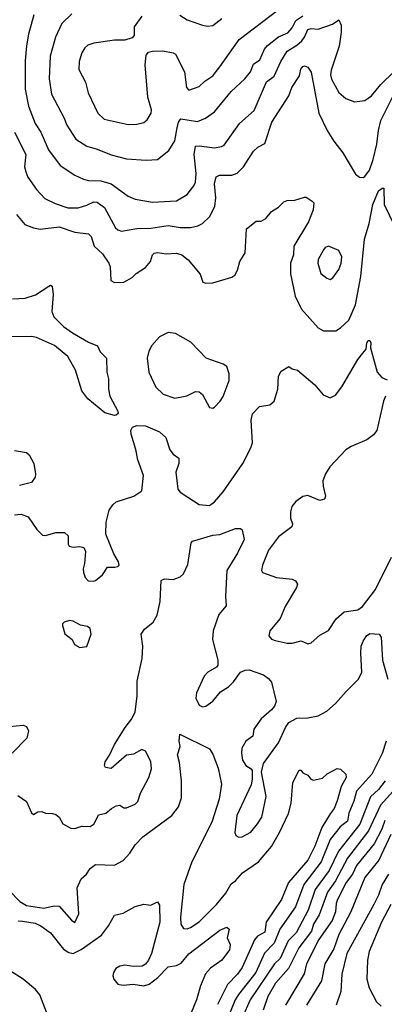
# Model space of a CAD drawing. Extents: x 1550320 to 1685906, y 509093 to 640511.
# Tile 463 of 532: x 1668456 to 1670568, y 595000 to 600707. Entities that reach past the tile are written whole.
import ezdxf

# ---------------------------------------------------------------- set-up
doc = ezdxf.new("R2010")
doc.units = 0

msp = doc.modelspace()

# ---------------------------------------------------------------- linework, layer by layer
at = {"layer": '0CON20XD'}
for points in [[(1669163.3, 600726.7), (1669118, 600665), (1669118.8, 600615), (1669108.3, 600601.7), (1669065, 600588.6), (1669005, 600589.2), (1668885, 600570.8), (1668851.4, 600558.6), (1668833.8, 600545), (1668815.7, 600514.3), (1668800, 600465), (1668799.3, 600419.3), (1668837.1, 600345), (1668853.4, 600283.4), (1668908.9, 600165), (1668945, 600131.5), (1669085, 600100.6), (1669135, 600100.8), (1669175, 600110.8), (1669195, 600126.2), (1669217.5, 600165), (1669220, 600185), (1669198.7, 600258.7), (1669181.8, 600445), (1669188.7, 600501.3), (1669201.3, 600518.7), (1669224.5, 600525.5), (1669285, 600527.1), (1669345, 600515.4), (1669357.5, 600507.5), (1669411.2, 600405), (1669421.9, 600315), (1669435, 600298.8), (1669495, 600320), (1669528.7, 600351.3), (1669575, 600381.4), (1669615, 600434.2), (1669728.1, 600591.9), (1669993.5, 600795)], [(1668538.2, 600735), (1668507.3, 600622.7), (1668494.4, 600555.6), (1668488.3, 600468.3), (1668486.7, 600305), (1668506.4, 600206.4), (1668545.9, 600105.9), (1668577.9, 600055), (1668622.5, 599952.5), (1668691.1, 599861.1), (1668775, 599806.5), (1668825, 599782.7), (1668855.3, 599775.3), (1668925, 599772.7), (1668985.8, 599755.8), (1669085, 599684.4), (1669125, 599666.9), (1669225, 599650), (1669365, 599657.1), (1669425, 599693.1), (1669465.4, 599744.6), (1669474.4, 599765), (1669477.7, 599815), (1669466.9, 599925), (1669475, 599974.3), (1669495, 599976.8), (1669584.6, 599964.6), (1669625, 599971.5), (1669639.6, 599980.4), (1669729.5, 600105), (1669815, 600181.4), (1669885, 600346.9), (1669930.6, 600379.4), (1669968.4, 600465), (1670005.4, 600524.6), (1670061.2, 600558.8), (1670090.6, 600585), (1670106.2, 600605), (1670125, 600649.6), (1670145, 600655.8), (1670185, 600651.6), (1670268.4, 600681.6), (1670305, 600705.8), (1670318.2, 600675), (1670318.7, 600635), (1670306.6, 600553.4), (1670259.7, 600415), (1670256.7, 600386.7), (1670262.1, 600362.1), (1670304.5, 600285), (1670345, 600249.5), (1670395, 600231.9), (1670455, 600238.2), (1670494.5, 600265), (1670547.6, 600332.4), (1670625, 600406.7)], [(1668758.1, 600741.9), (1668699.5, 600685), (1668663.6, 600605), (1668633.2, 600495), (1668626.2, 600365), (1668640, 600275), (1668710.9, 600140.9), (1668728.5, 600095), (1668781.9, 600015), (1668845, 599973.8), (1668905, 599957.5), (1668985, 599923.8), (1669075, 599900.9), (1669187.6, 599892.4), (1669253.6, 599896.4), (1669320.5, 599949.5), (1669354.7, 600005.3), (1669368.9, 600081.1), (1669376.3, 600113.7), (1669388.3, 600131.7), (1669485, 600116.7), (1669532.8, 600137.2), (1669585, 600173.5), (1669679.9, 600290.1), (1669760.5, 600365), (1669793.6, 600405), (1669810.2, 600449.8), (1669847.3, 600475), (1669874.2, 600535.8), (1669891.7, 600558.3), (1669955, 600606.9), (1670008.2, 600631.8), (1670035, 600660.9), (1670055, 600702.2), (1670095, 600729.5)], [(1669383.8, 600733.8), (1669425, 600705.6), (1669515, 600675.7), (1669545, 600670), (1669575, 600674.4), (1669626.7, 600713.3)], [(1668426.2, 600055), (1668491.6, 599925), (1668484.4, 599855), (1668490.6, 599825), (1668503.3, 599795), (1668552.9, 599722.9), (1668600.5, 599670.5), (1668661.2, 599641.2), (1668735, 599617.3), (1668795, 599616.1), (1668845, 599631.1), (1668885, 599652.3), (1668905, 599649.6), (1668947.7, 599617.7), (1669010.6, 599500.6), (1669025, 599488.2), (1669045, 599481.8), (1669135, 599497.1), (1669215, 599499.6), (1669315, 599513.8), (1669385, 599502.5), (1669445, 599502.7), (1669488.1, 599511.9), (1669515, 599525.6), (1669555, 599564.2), (1669585.9, 599624.1), (1669591.8, 599675), (1669584.2, 599755.8), (1669594.6, 599795.4), (1669613.8, 599806.2), (1669685, 599806.9), (1669715, 599817.9), (1669752.7, 599855), (1669810, 599945), (1669835, 599967.5), (1669875, 599990), (1669916.8, 600113.2), (1670015.6, 600265), (1670031.8, 600315), (1670077.4, 600382.6), (1670085, 600420), (1670095, 600436.2), (1670105, 600440), (1670125, 600431.2), (1670145, 600403.8), (1670189.2, 600165), (1670237.5, 600065), (1670276.2, 600003.8)], [(1670276.2, 600003.8), (1670327.3, 599935), (1670401.4, 599811.4), (1670425, 599793.5), (1670445, 599792.5), (1670455, 599798.1), (1670482.4, 599835), (1670503.7, 599896.3), (1670525.2, 599984.8), (1670533.3, 600065), (1670547.8, 600122.2), (1670615, 600258.2)], [(1668438.3, 599578.3), (1668485, 599520.8), (1668535, 599500), (1668575, 599493.8), (1668685, 599507.1), (1668775, 599474.6), (1668855.3, 599465.3), (1668870.7, 599450.7), (1668886.5, 599395), (1668935, 599350.6), (1668972.5, 599295), (1668979.2, 599275), (1668983.3, 599195), (1669005, 599183.3), (1669060, 599185), (1669107.3, 599212.7), (1669130, 599235), (1669185, 599270), (1669213.1, 599305), (1669226, 599345), (1669235.6, 599354.4), (1669255, 599357.3), (1669305, 599350.5), (1669365, 599352.9), (1669394.6, 599344.6), (1669432.5, 599315), (1669502.2, 599232.2), (1669515.8, 599185.8), (1669535, 599180), (1669575, 599181.1), (1669685, 599214), (1669703, 599227), (1669718, 599255), (1669731.1, 599305), (1669762.5, 599355), (1669768.8, 599495), (1669825, 599540), (1669855, 599540), (1669881.2, 599555), (1669915, 599596.2), (1669955, 599621.2), (1669985, 599651.2), (1670005, 599658.8), (1670049.3, 599660.7), (1670105, 599677.5), (1670115, 599677.5), (1670150, 599655), (1670160, 599645), (1670156, 599605), (1670129.5, 599535), (1670043.6, 599395), (1670041.3, 599345), (1670023.8, 599295), (1670024, 599234), (1670050.9, 599105), (1670088.8, 599028.8), (1670185, 598921.2), (1670215, 598904), (1670286.6, 598903.4), (1670315, 598920.8), (1670363.3, 598965), (1670401.5, 599055), (1670432.3, 599217.7), (1670452.9, 599435), (1670480, 599525), (1670500.5, 599635), (1670534.7, 599715.3), (1670555, 599730), (1670565, 599730), (1670567.8, 599635), (1670625.9, 599515.9)], [(1670255, 599202), (1670270, 599210), (1670305, 599260), (1670318.6, 599295), (1670322.7, 599332.7), (1670305, 599370), (1670245, 599393.8), (1670225, 599386), (1670215, 599373.3), (1670185, 599316.7), (1670183.3, 599295), (1670200, 599235), (1670235, 599208.8), (1670255, 599202)], [(1668415, 599090), (1668487.2, 599092.8), (1668548.2, 599111.8), (1668625, 599163.3), (1668635, 599167.5), (1668643, 599163), (1668650, 599115), (1668642.5, 599015), (1668654, 598985), (1668708.9, 598928.9), (1668762.6, 598892.6), (1668855, 598838), (1668907.3, 598817.3), (1668921.7, 598781.7), (1668958.8, 598745), (1668960.8, 598665), (1668970.8, 598625), (1668970.8, 598565), (1668978, 598525), (1669025, 598437.5), (1669026, 598425), (1669015.6, 598414.4), (1669005, 598413.1), (1668948.7, 598428.7), (1668850.3, 598510.3), (1668815.8, 598555), (1668779.2, 598675), (1668734.5, 598754.5), (1668658.1, 598818.1), (1668553.8, 598865), (1668525, 598870), (1668405, 598869.3)], [(1669575, 598456.2), (1669585, 598462), (1669617.1, 598495), (1669635, 598523.8), (1669668.6, 598615), (1669670, 598655), (1669655, 598696.7), (1669635, 598711.2), (1669535.9, 598745.9), (1669447.3, 598837.3), (1669357.6, 598887.6), (1669315, 598893.1), (1669265, 598869.4), (1669220.6, 598819.4), (1669203.4, 598786.6), (1669194.3, 598745), (1669204.3, 598665), (1669245, 598576.2), (1669287.3, 598537.3), (1669355, 598514), (1669423.9, 598526.1), (1669475, 598552.5), (1669495, 598550), (1669514, 598534), (1669555, 598460), (1669575, 598456.2)], [(1668425, 597837.1), (1668465, 597840.8), (1668505, 597826), (1668555, 597752.5), (1668588.3, 597718.3), (1668605, 597717.5), (1668666.1, 597733.9), (1668715, 597733.8), (1668736.2, 597715), (1668736.1, 597666.1), (1668743.3, 597655), (1668765, 597649.2), (1668805, 597654), (1668827.5, 597647.5), (1668836.2, 597625), (1668831.2, 597555), (1668822.9, 597525), (1668825, 597502.5), (1668835, 597473.3), (1668853.3, 597455), (1668883.3, 597453.3), (1668895, 597456.2), (1668935, 597490), (1668965, 597533.3), (1669006.1, 597533.9), (1669025, 597537.5), (1669032.5, 597545), (1669028.8, 597565), (1669000.6, 597610.6), (1668954.4, 597725), (1668957.5, 597795), (1668974.4, 597865), (1668994.6, 597895.4), (1669015, 597912.9), (1669117.5, 597945), (1669164.1, 597975.9), (1669172.7, 598065), (1669140.5, 598155), (1669128.9, 598215), (1669100.6, 598305), (1669100, 598325), (1669108.8, 598345), (1669135, 598355.6), (1669185, 598353.9), (1669265, 598318.2), (1669301.9, 598285), (1669325, 598213.8), (1669345, 598188), (1669378, 598165), (1669376.9, 598135), (1669360.8, 598085), (1669371.1, 597985), (1669385, 597968.1), (1669429.4, 597939.4), (1669495, 597896.7), (1669555, 597890.6), (1669585, 597911.9), (1669635, 597969.5), (1669747.9, 598135), (1669795.6, 598225), (1669804.2, 598255), (1669795.8, 598385), (1669805, 598422.5), (1669844.5, 598465.5), (1669905, 598474), (1669930, 598495), (1669951.2, 598565), (1669955, 598640), (1669970.7, 598669.3), (1670015, 598696.7), (1670035, 598683.3), (1670065, 598676.2), (1670165, 598590.4), (1670213.5, 598533.5), (1670255, 598514.5), (1670285, 598531.1), (1670321.2, 598578.8), (1670415, 598738), (1670443.8, 598775), (1670462.5, 598797.5), (1670467.5, 598835), (1670475, 598847.5), (1670485, 598847.5), (1670490, 598835), (1670487.5, 598805), (1670526.7, 598665), (1670553.9, 598633.9), (1670585, 598620)], [(1670574.5, 598525.5), (1670563.6, 598496.4), (1670524.2, 598325.8), (1670505, 598300), (1670467.6, 598272.4), (1670375, 598233.3), (1670345.3, 598214.7), (1670252.7, 598115), (1670226.4, 598075), (1670212.7, 598035), (1670213.2, 598003.2), (1670227.5, 597945), (1670222.2, 597927.8), (1670195, 597921.1), (1670125, 597950), (1670095, 597943.5), (1670054.5, 597915), (1670032.9, 597885), (1670023.8, 597855), (1670025, 597817.5), (1670036.5, 597785), (1670033, 597767), (1669955, 597710.5), (1669897.6, 597632.4), (1669862.5, 597545), (1669856.7, 597515), (1669862.3, 597502.3), (1669943.6, 597473.6), (1670034.5, 597464.5), (1670054.4, 597454.4), (1670064.2, 597435), (1670059.2, 597415), (1669994, 597306), (1669964.5, 597235.5), (1669904, 597165), (1669898.8, 597135), (1669915, 597116.2), (1669935, 597108), (1670005, 597094), (1670035, 597094), (1670085.8, 597105.8), (1670125, 597088.8), (1670145, 597094.2), (1670195, 597138.6), (1670244, 597166), (1670288.6, 597235), (1670335, 597274.2), (1670415, 597287.1), (1670442.5, 597305), (1670516.7, 597405), (1670608.7, 597591.3)], [(1668425, 598210.6), (1668495, 598197.5), (1668510, 598185), (1668537.8, 598135), (1668547.8, 598075), (1668545.6, 598055), (1668525, 598024.3), (1668455, 598007.1)], [(1668445, 596210), (1668496.2, 596175), (1668525, 596110), (1668535, 596100), (1668560, 596115), (1668585, 596117.5), (1668605, 596107.5), (1668645, 596106.7), (1668665, 596100), (1668684.1, 596084.1), (1668706.2, 596045), (1668751.4, 596021.4), (1668775, 596019.2), (1668815, 596033.3), (1668865, 596030), (1668886.7, 596045), (1668912.5, 596097.5), (1668955, 596107.5), (1668986.7, 596135), (1669015, 596150), (1669035, 596153.8), (1669058.3, 596138.3), (1669075, 596138), (1669125, 596160), (1669140.8, 596175), (1669155, 596223.3), (1669204.4, 596315), (1669219.4, 596365), (1669216.3, 596406.3), (1669185, 596468), (1669162.9, 596477.1), (1669115, 596448.8), (1669075, 596444), (1668985, 596366.7), (1668953, 596373), (1668947.5, 596385), (1668950, 596405), (1668976.9, 596443.1), (1669004.5, 596505.5), (1669066.7, 596605), (1669105, 596654.3), (1669123.9, 596695), (1669136.5, 596785), (1669136.4, 596873.6), (1669165.3, 597005), (1669169.1, 597075), (1669160, 597145), (1669179.5, 597175), (1669229.1, 597215), (1669252.9, 597255), (1669269.5, 597335), (1669275, 597456.7), (1669294.3, 597465.7), (1669345, 597462), (1669385, 597477.1), (1669404.2, 597495), (1669430.7, 597549.3), (1669450, 597675), (1669457.5, 597685), (1669575, 597720), (1669615, 597722.5), (1669705, 597757.5), (1669735, 597757.5), (1669745, 597750), (1669756.7, 597695), (1669718, 597615), (1669655.6, 597515), (1669648.2, 597365), (1669651.2, 597308.8), (1669609.7, 597260.3), (1669576.2, 597165), (1669573.5, 597115), (1669603.8, 596995), (1669603.9, 596966.1), (1669595, 596953.3), (1669545, 596926), (1669525, 596901.2), (1669480, 596805), (1669476.4, 596773.6), (1669495, 596733.8), (1669515, 596724), (1669535, 596728.8), (1669575, 596756.2), (1669618.3, 596811.7), (1669665, 596840), (1669695, 596868.8), (1669735.8, 596925), (1669762.4, 596937.6), (1669785, 596938.2), (1669868.9, 596908.9), (1669897.9, 596887.9), (1669915, 596866.7), (1669941.4, 596755), (1669932.4, 596727.6), (1669915, 596707.5), (1669854.3, 596655), (1669812.2, 596595), (1669805.4, 596554.6), (1669765.7, 596525), (1669743.1, 596485), (1669740, 596455), (1669745.7, 596415.7), (1669765, 596383.3), (1669797.5, 596365), (1669802.5, 596355), (1669803.3, 596305), (1669797.3, 596272.7), (1669713.3, 596095), (1669702, 595995), (1669708.8, 595978.8), (1669725, 595968.8), (1669745, 595971.2), (1669795, 595998), (1669834.2, 596045), (1669858.1, 596085), (1669884.3, 596205), (1669856.7, 596345), (1669867.5, 596395), (1669955.7, 596515), (1669995.8, 596605), (1670015, 596633.8), (1670060.9, 596659.1), (1670125, 596660), (1670185, 596671.5), (1670235, 596698.5), (1670285, 596742.7), (1670346.2, 596813.8), (1670418.5, 596885), (1670437.8, 596925), (1670431.2, 597035), (1670434.6, 597075.4), (1670444.6, 597105.4), (1670465, 597136), (1670485, 597150), (1670537.5, 597145), (1670548.8, 597128.8), (1670557.1, 596995), (1670588.5, 596885)], [(1668805, 597067.5), (1668845, 597073.3), (1668870, 597145), (1668865, 597177.5), (1668849.5, 597189.5), (1668808.3, 597198.3), (1668765, 597220), (1668745, 597224), (1668713.3, 597215), (1668703.8, 597205), (1668703.3, 597195), (1668716.4, 597146.4), (1668760, 597115), (1668772.5, 597085), (1668805, 597067.5)], [(1668395, 596610), (1668475, 596617.5), (1668495, 596610.8), (1668506.5, 596585), (1668497.1, 596542.9), (1668412.5, 596455)], [(1668395, 595659.2), (1668457.3, 595595), (1668495, 595572.8), (1668595, 595558), (1668655, 595570.5), (1668685, 595569.2), (1668755, 595487.5), (1668775, 595473.3), (1668797.5, 595525), (1668788.5, 595675), (1668812.1, 595727.9), (1668843.6, 595755), (1668863.3, 595786.7), (1668895, 595810.7), (1669005, 595805.4), (1669055, 595833.3), (1669093.9, 595875), (1669125, 595923.3), (1669169.8, 595970.2), (1669336.5, 596093.5), (1669375.8, 596144.2), (1669392.4, 596197.6), (1669392.9, 596295), (1669382.4, 596402.4), (1669370, 596445), (1669385.9, 596494.1), (1669379.2, 596525), (1669383.6, 596566.4), (1669555, 596480), (1669575, 596448.8), (1669605, 596368.8), (1669624.6, 596275), (1669611.7, 596188.3), (1669569, 596055), (1669453.1, 595825), (1669406.4, 595695), (1669387.5, 595505), (1669389.6, 595465), (1669405, 595438.6), (1669425, 595436.5), (1669445.3, 595444.7), (1669495, 595477.9), (1669595, 595578.9), (1669649.4, 595645), (1669680.9, 595699.1), (1669705, 595716.2), (1669747.3, 595762.7), (1669838.2, 595825), (1669914.1, 595915), (1669960.6, 595995), (1670013.2, 596105), (1670027.5, 596165), (1670038.1, 596285), (1670075, 596357.5), (1670085, 596357.5), (1670095, 596342.5), (1670125, 596327.5), (1670142.5, 596305), (1670158.3, 596298.3), (1670209.1, 596310.9), (1670236.7, 596335), (1670295, 596366.2), (1670315, 596363.3), (1670345, 596333.3), (1670347.3, 596315), (1670318, 596262), (1670295, 596179.2), (1670277.3, 596135), (1670254, 596104), (1670206.9, 596025), (1670165, 595916.5), (1670125.2, 595835), (1670012.9, 595705), (1669972, 595608), (1669884.2, 595475), (1669875, 595418.8), (1669833.6, 595395), (1669815.7, 595374.3), (1669745, 595212.5), (1669717.8, 595175), (1669660, 595115), (1669601.5, 594998.5)], [(1670578.8, 596525), (1670556.3, 596453.7), (1670495, 596333.6), (1670406.3, 596235), (1670392, 596178), (1670363.1, 596106.9), (1670355, 596061.1), (1670312.2, 596027.8), (1670254.8, 595955), (1670202, 595825), (1670102.2, 595695), (1670052.8, 595565), (1669962.2, 595435), (1669929.1, 595355), (1669874.3, 595295.7), (1669823.1, 595185), (1669723.3, 595056.7), (1669703.1, 595025), (1669675, 594953.8)], [(1670573.3, 596295), (1670533.3, 596245), (1670487.3, 596202.7), (1670426, 596044), (1670302.2, 595887.8), (1670247.8, 595775), (1670168, 595665), (1670126.8, 595545), (1670057.7, 595415), (1670011.3, 595368.6), (1669965, 595264.7), (1669932.1, 595235), (1669791.1, 595025), (1669745.7, 594925)], [(1670635, 596253.1), (1670545, 596153.3), (1670476.3, 596005), (1670353.8, 595846.2), (1670284.7, 595715.3), (1670239.6, 595650.4), (1670191.1, 595518.9), (1670158.5, 595465), (1670145.6, 595424.4), (1670073.4, 595326.5), (1670012.2, 595207.8), (1669938.4, 595121.6), (1669892.4, 595045), (1669866, 594965)], [(1670571, 596065), (1670554.2, 596015), (1670509.9, 595930.1), (1670406.5, 595803.5), (1670383.3, 595755), (1670346.3, 595705), (1670297, 595607), (1670288.2, 595585), (1670285.8, 595535), (1670265.1, 595484.9), (1670188.5, 595375), (1670116.8, 595235), (1670104.4, 595175.6), (1669995.2, 594994.8)], [(1670606.1, 595985), (1670535.6, 595835), (1670455.3, 595735), (1670373.8, 595535), (1670304.2, 595405), (1670275, 595322.2), (1670223.9, 595235), (1670204.4, 595135.6), (1670117.8, 594995)], [(1670592.4, 595755), (1670555.3, 595695), (1670535, 595632.9), (1670507.6, 595577.6), (1670350.4, 595295), (1670320.9, 595175), (1670315.3, 595074.7), (1670288.9, 594995)], [(1668447.1, 595482.9), (1668472.1, 595482.1), (1668545, 595470), (1668578.9, 595455), (1668635, 595414.6), (1668710.1, 595320.1), (1668741, 595301), (1668766, 595294), (1668812.4, 595317.6), (1668928.9, 595401.1), (1668970.8, 595455), (1669005, 595516.2), (1669055, 595528.8), (1669125, 595566), (1669175, 595580), (1669215, 595573.8), (1669255, 595593.3), (1669266.2, 595575), (1669267.5, 595475), (1669219.1, 595295), (1669201.9, 595255), (1669185, 595232.5), (1669165, 595221.4), (1669115, 595219.3), (1669065, 595225.9), (1669035, 595220), (1669013.3, 595206.7), (1668998.8, 595185), (1668995.7, 595165), (1669000.9, 595145), (1669025, 595115.8), (1669055, 595110.3), (1669113.7, 595116.3)], [(1670605, 595577.5), (1670550.7, 595475), (1670480.3, 595305), (1670470.3, 595255), (1670466.4, 595145), (1670479.5, 595095), (1670522.2, 595015), (1670549.9, 594989.9)], [(1669113.7, 595116.3), (1669175, 595107.8), (1669205, 595116.7), (1669255.5, 595155), (1669315, 595217.7), (1669365, 595224.7), (1669391.1, 595238.9), (1669435, 595292.9), (1669615, 595430), (1669655, 595446.7), (1669670, 595435), (1669656.7, 595385), (1669675.8, 595345.8), (1669670.5, 595315), (1669626.5, 595255), (1669561.2, 595208.8), (1669532.7, 595177.3), (1669502.8, 595107.3), (1669480.7, 595025), (1669449.9, 594950.1)], [(1668611.2, 594955), (1668572.2, 595055), (1668547.1, 595085), (1668476.2, 595146.1), (1668396.5, 595195)]]:
    msp.add_lwpolyline(points, dxfattribs=at)

doc.saveas('drawing.dxf')
